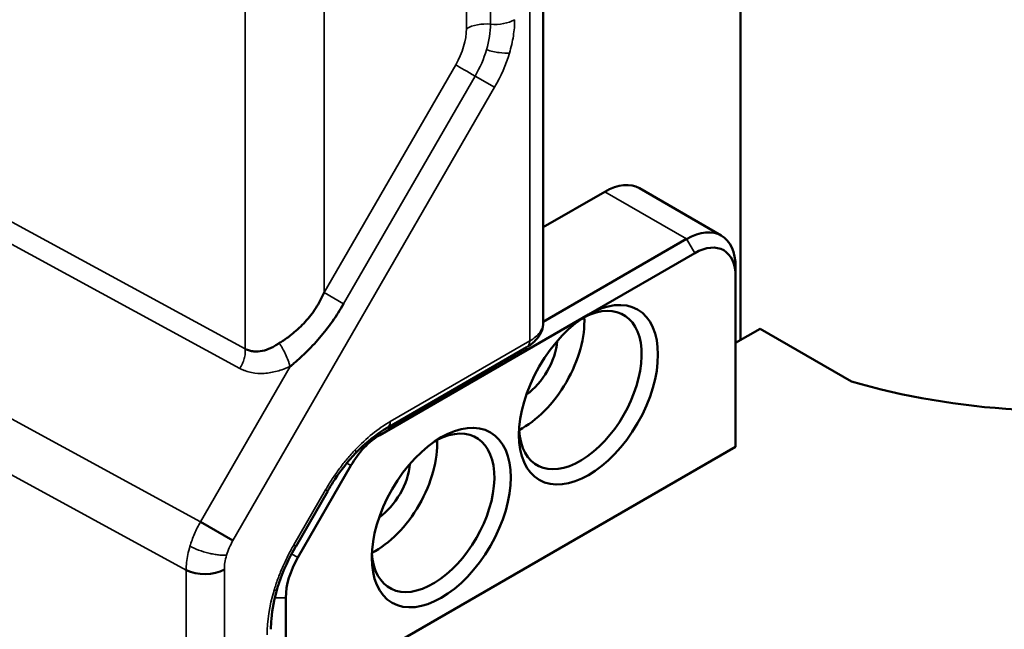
# Model space of a CAD drawing. Header units: millimetres. Extents: x 0 to 14369, y -869 to 2970.
# Tile 735 of 787: x 3861 to 3903, y 1799 to 1825. Entities that reach past the tile are written whole.
import ezdxf

# ---------------------------------------------------------------- set-up
doc = ezdxf.new("R2010")
doc.units = ezdxf.units.MM
doc.header["$LTSCALE"] = 10
doc.layers.add('Sichtbar (ISO)', color=7, linetype='Continuous', lineweight=50)
doc.layers.add('Sichtbar schmal (ISO)', color=7, linetype='Continuous', lineweight=35)

msp = doc.modelspace()

# ---------------------------------------------------------------- linework, layer by layer
at = {"layer": 'Sichtbar (ISO)'}
for p, q in [((3891.842, 1961.514), (3891.842, 1811.089)), ((3883.314, 1916.011), (3883.314, 1811.848)), ((3870.421, 1824.901), (3870.421, 1824.901)), ((3881.514, 1824.752), (3881.514, 1824.754)), ((3870.423, 1817.93), (3870.423, 1817.93)), ((3891.008, 1815.605), (3887.473, 1817.647)), ((3883.314, 1815.963), (3885.973, 1817.498)), ((3889.508, 1815.457), (3883.314, 1811.88)), ((3889.862, 1814.844), (3885.266, 1812.191)), ((3891.63, 1814.232), (3891.63, 1813.824)), ((3891.63, 1806.475), (3891.63, 1813.824)), ((3885.266, 1812.191), (3876.245, 1806.983)), ((3892.69, 1811.578), (3891.63, 1810.966)), ((3892.69, 1811.578), (3896.636, 1809.301)), ((3876.575, 1807.294), (3882.603, 1810.774)), ((3872.184, 1795.249), (3891.63, 1806.475)), ((3875.192, 1806.192), (3875.192, 1806.192)), ((3872.702, 1801.692), (3874.995, 1805.663)), ((3872.624, 1802.181), (3873.998, 1804.561)), ((3873.995, 1804.563), (3873.995, 1804.563)), ((3868.494, 1803.234), (3869.897, 1802.424)), ((3872.621, 1802.183), (3872.621, 1802.183)), ((3871.808, 1800.332), (3871.808, 1800.332)), ((3872.184, 1799.949), (3872.184, 1795.249))]:
    msp.add_line(p, q, dxfattribs=at)
for centre, major_axis, ratio, start_param, end_param in [((3877.807, 1823.957), (-3.006, -5.194), 0.578006, 1.811666, 1.811669), ((3885.973, 1815.049), (1.5, 2.598), 0.57735, 0, 0.785398), ((3889.508, 1813.007), (1.5, 2.598), 0.57735, 5.497787, 7.068583), ((3889.862, 1812.803), (1.25, 2.165), 0.57735, 5.497787, 7.068583), ((3884.912, 1808.925), (1.875, 3.248), 0.57735, 2.420819, 7.003959), ((3882.437, 1810.354), (-1.875, -3.248), 0.57735, 0.720774, 2.420819), ((3882.437, 1810.354), (1.05, 1.819), 0.57735, 4.023953, 5.400825), ((3905.847, 1819.722), (-20.264, 0), 0.57735, 1.098915, 1.838193), ((3878.548, 1803.618), (1.875, 3.248), 0.57735, 2.420819, 7.003959), ((3876.268, 1807.825), (0.305, -0.528), 0.57735, 6.278154, 6.283757), ((3876.245, 1804.941), (1.25, 2.165), 0.57735, 0.785398, 1.570796), ((3876.073, 1805.047), (-1.875, -3.248), 0.57735, 0.720774, 2.420819), ((3876.073, 1805.047), (1.05, 1.819), 0.57735, 4.023953, 5.400825), ((3873.952, 1800.97), (1.25, 2.165), 0.57735, 1.570796, 2.356194), ((3868.676, 1801.661), (-1.2, 0), 0.57735, 0.837758, 2.356194), ((3870.933, 1798.584), (0.61, 0), 0.57735, 6.282613, 6.288212)]:
    msp.add_ellipse(centre, major_axis=major_axis, ratio=ratio, start_param=start_param, end_param=end_param, dxfattribs=at)
for centre, major_axis in [((3885.266, 1808.721), (2.125, 3.681)), ((3878.902, 1803.414), (-2.125, -3.681))]:
    msp.add_ellipse(centre, major_axis=major_axis, ratio=0.57735, dxfattribs=at)
for points, knots in [([(3871.896, 1810.953), (3871.909, 1810.961), (3871.935, 1810.977), (3871.974, 1811.002), (3872.052, 1811.051), (3872.199, 1811.15), (3872.345, 1811.259), (3872.489, 1811.37), (3872.77, 1811.613), (3873.021, 1811.871), (3873.265, 1812.159), (3873.483, 1812.465), (3873.677, 1812.791), (3873.789, 1813.021), (3873.84, 1813.137)], [0.0000001, 0.0000001, 0.0000001, 0.0000001, 0.0382391, 0.0764257, 0.1303388, 0.2063681, 0.2821562, 0.3577533, 0.4644057, 0.5711377, 0.6779271, 0.7848441, 0.8921048, 0.9999984, 0.9999984, 0.9999984, 0.9999984]), ([(3872.367, 1809.942), (3872.381, 1809.954), (3872.409, 1809.977), (3872.465, 1810.023), (3872.563, 1810.105), (3872.701, 1810.226), (3872.866, 1810.375), (3873.081, 1810.58), (3873.343, 1810.847), (3873.744, 1811.295), (3874.115, 1811.769), (3874.451, 1812.267), (3874.607, 1812.522), (3874.681, 1812.652)], [0, 0, 0, 0, 0.015502, 0.031007, 0.062029, 0.12412, 0.186288, 0.248533, 0.373318, 0.498952, 0.750275, 0.875389, 1, 1, 1, 1]), ([(3883.314, 1811.848), (3883.314, 1811.725), (3883.289, 1811.601), (3883.198, 1811.366), (3883.13, 1811.253), (3882.948, 1811.032), (3882.827, 1810.926), (3882.678, 1810.828), (3882.664, 1810.819), (3882.65, 1810.811)], [0, 0, 0, 0, 0.0443889, 0.0443889, 0.0905727, 0.0905727, 0.1450697, 0.1450697, 0.1506254, 0.1506254, 0.1506254, 0.1506254]), ([(3871.896, 1810.953), (3871.881, 1810.943), (3871.865, 1810.933), (3871.849, 1810.923), (3871.834, 1810.913), (3871.818, 1810.903), (3871.803, 1810.893), (3871.772, 1810.874), (3871.741, 1810.855), (3871.71, 1810.837), (3871.649, 1810.802), (3871.588, 1810.77), (3871.526, 1810.741), (3871.408, 1810.686), (3871.286, 1810.643), (3871.163, 1810.617), (3871.042, 1810.592), (3870.919, 1810.584), (3870.8, 1810.597), (3870.736, 1810.604), (3870.674, 1810.617), (3870.613, 1810.634), (3870.582, 1810.644), (3870.55, 1810.654), (3870.519, 1810.666), (3870.487, 1810.679), (3870.456, 1810.692), (3870.425, 1810.707)], [0, 0, 0, 0, 0.0340806, 0.0340806, 0.0340806, 0.0677696, 0.0677696, 0.0677696, 0.1340193, 0.1340193, 0.1340193, 0.2623642, 0.2623642, 0.2623642, 0.5056672, 0.5056672, 0.5056672, 0.7426536, 0.7426536, 0.7426536, 0.8674389, 0.8674389, 0.8674389, 0.9326219, 0.9326219, 0.9326219, 1, 1, 1, 1]), ([(3876.57, 1807.299), (3876.212, 1807.092), (3875.84, 1806.817), (3875.387, 1806.393), (3875.289, 1806.295), (3875.192, 1806.192)], [0, 0, 0, 0, 0.1592683, 0.1592683, 0.2042913, 0.2042913, 0.2042913, 0.2042913]), ([(3875.192, 1806.192), (3874.873, 1805.856), (3874.569, 1805.469), (3874.192, 1804.899), (3874.09, 1804.733), (3873.993, 1804.565)], [0, 0, 0, 0, 0.1476791, 0.1476791, 0.2059762, 0.2059762, 0.2059762, 0.2059762]), ([(3872.62, 1802.184), (3872.32, 1801.664), (3872.063, 1801.108), (3871.856, 1800.487), (3871.831, 1800.409), (3871.808, 1800.332)], [0, 0, 0, 0, 0.1798783, 0.1798783, 0.2055663, 0.2055663, 0.2055663, 0.2055663]), ([(3871.808, 1800.332), (3871.676, 1799.888), (3871.593, 1799.447), (3871.546, 1798.883), (3871.539, 1798.732), (3871.539, 1798.586)], [0, 0, 0, 0, 0.1480477, 0.1480477, 0.2043797, 0.2043797, 0.2043797, 0.2043797])]:
    msp.add_open_spline(points, degree=3, knots=knots, dxfattribs=at)
at = {"layer": 'Sichtbar schmal (ISO)'}
for p, q in [((3882.728, 1811.049), (3882.728, 1915.218)), ((3879.991, 1912.591), (3879.991, 1824.549)), ((3881.033, 1824.743), (3881.033, 1912.785)), ((3873.84, 1813.137), (3873.84, 1910.082)), ((3870.4, 1908.096), (3870.425, 1810.707)), ((3881.455, 1823.507), (3881.455, 1823.507)), ((3870.422, 1823.085), (3870.422, 1823.085)), ((3879.526, 1822.985), (3873.84, 1813.137)), ((3874.681, 1812.652), (3880.367, 1822.499)), ((3881.207, 1822.014), (3880.367, 1822.499)), ((3881.207, 1822.014), (3869.897, 1802.424)), ((3870.422, 1822.122), (3870.422, 1822.122)), ((3870.423, 1818.3), (3870.423, 1818.3)), ((3870.425, 1810.707), (3857.779, 1817.581)), ((3889.508, 1815.457), (3885.973, 1817.498)), ((3857.031, 1817.018), (3870.191, 1809.864)), ((3889.862, 1814.844), (3889.508, 1815.457)), ((3873.84, 1813.137), (3874.681, 1812.652)), ((3853.713, 1811.27), (3868.494, 1803.234)), ((3876.699, 1807.568), (3882.728, 1811.049)), ((3868.494, 1803.234), (3872.367, 1809.942)), ((3867.873, 1801.147), (3853.092, 1809.183)), ((3876.198, 1807.063), (3876.245, 1806.983)), ((3874.995, 1805.663), (3874.817, 1805.766)), ((3872.529, 1802.236), (3873.903, 1804.616)), ((3873.995, 1804.563), (3873.903, 1804.616)), ((3872.529, 1802.236), (3872.621, 1802.183)), ((3872.434, 1801.847), (3872.702, 1801.692)), ((3867.873, 1650.974), (3867.873, 1801.146)), ((3869.525, 1801.171), (3869.525, 1650.999)), ((3872.184, 1799.949), (3871.706, 1799.949))]:
    msp.add_line(p, q, dxfattribs=at)
for centre, major_axis, ratio, start_param, end_param in [((3881.228, 1825.427), (1.2, 0), 0.57735, 4.549823, 5.497787), ((3878.404, 1823.633), (-1.122, -1.944), 0.57735, 1.570726, 2.356264), ((3880.839, 1824.059), (1.2, 0), 0.577391, 1.408184, 2.356161), ((3878.757, 1823.429), (1.61, 2.788), 0.57735, 5.105088, 5.497852), ((3878.757, 1823.429), (1.61, 2.788), 0.57735, 4.712324, 5.105088), ((3878.265, 1823.389), (-2.724, -4.072), 0.658674, 1.671621, 2.009864), ((3880.374, 1822.495), (1.039, -0.6), 0.000057, 3.757029, 4.705036), ((3882.296, 1811.306), (0.305, -0.529), 0.577349, 0.000606, 0.76939), ((3908.695, 1785.165), (-50.392, 26.914), 0.126137, 5.639461, 5.639463), ((3876.936, 1801.762), (2.662, 6.171), 0.597664, 0.677345, 1.020186), ((3876.268, 1807.825), (0.305, -0.528), 0.57735, 0.000572, 0.770264), ((3876.655, 1801.084), (-4.159, -5.445), 0.598583, 5.279379, 5.617622)]:
    msp.add_ellipse(centre, major_axis=major_axis, ratio=ratio, start_param=start_param, end_param=end_param, dxfattribs=at)
for points in [[(3882.076, 1824.937), (3882.076, 1824.824), (3882.067, 1824.594), (3882.024, 1824.238), (3881.953, 1823.871), (3881.888, 1823.622), (3881.85, 1823.496)], [(3883.314, 1811.848), (3883.314, 1811.775), (3883.287, 1811.629), (3883.171, 1811.417), (3882.986, 1811.219), (3882.82, 1811.102), (3882.728, 1811.049)], [(3869.621, 1801.789), (3869.557, 1801.573), (3869.525, 1801.365), (3869.525, 1801.171)]]:
    msp.add_open_spline(points, degree=3, dxfattribs=at)
for points, knots in [([(3880.86, 1823.637), (3881.038, 1823.582), (3881.422, 1823.494), (3881.729, 1823.484), (3881.85, 1823.496)], [0.000025, 0.000025, 0.000025, 0.000025, 0.5, 1, 1, 1, 1]), ([(3872.367, 1809.942), (3872.361, 1809.963), (3872.349, 1810.005), (3872.323, 1810.092), (3872.269, 1810.247), (3872.175, 1810.473), (3872.064, 1810.69), (3871.969, 1810.847), (3871.921, 1810.919), (3871.896, 1810.953)], [0, 0, 0, 0, 0.0625, 0.125, 0.25, 0.5, 0.75, 0.875, 0.999999, 0.999999, 0.999999, 0.999999]), ([(3870.191, 1809.864), (3870.213, 1809.896), (3870.253, 1809.963), (3870.322, 1810.104), (3870.39, 1810.284), (3870.426, 1810.464), (3870.432, 1810.605), (3870.428, 1810.673), (3870.425, 1810.707)], [0, 0, 0, 0, 0.125, 0.25, 0.5, 0.75, 0.875, 0.9999963, 0.9999963, 0.9999963, 0.9999963]), ([(3872.367, 1809.942), (3872.343, 1809.932), (3872.32, 1809.922), (3872.296, 1809.912), (3872.272, 1809.903), (3872.249, 1809.893), (3872.225, 1809.884), (3872.178, 1809.865), (3872.131, 1809.848), (3872.084, 1809.831), (3871.991, 1809.798), (3871.897, 1809.768), (3871.804, 1809.743), (3871.617, 1809.693), (3871.432, 1809.659), (3871.248, 1809.648), (3871.065, 1809.637), (3870.884, 1809.648), (3870.706, 1809.683), (3870.618, 1809.701), (3870.53, 1809.725), (3870.444, 1809.755), (3870.401, 1809.77), (3870.359, 1809.787), (3870.317, 1809.805), (3870.274, 1809.823), (3870.233, 1809.843), (3870.191, 1809.864)], [0, 0, 0, 0, 0.03125, 0.03125, 0.03125, 0.0625, 0.0625, 0.0625, 0.125, 0.125, 0.125, 0.25, 0.25, 0.25, 0.5, 0.5, 0.5, 0.75, 0.75, 0.75, 0.875, 0.875, 0.875, 0.9375, 0.9375, 0.9375, 1, 1, 1, 1]), ([(3873.903, 1804.616), (3873.995, 1804.776), (3874.091, 1804.932), (3874.191, 1805.084), (3874.291, 1805.237), (3874.395, 1805.385), (3874.502, 1805.53), (3874.61, 1805.675), (3874.72, 1805.816), (3874.834, 1805.952), (3874.948, 1806.088), (3875.066, 1806.22), (3875.186, 1806.347)], [0, 0, 0, 0, 0.25, 0.25, 0.25, 0.5, 0.5, 0.5, 0.75, 0.75, 0.75, 1, 1, 1, 1]), ([(3875.192, 1806.192), (3875.203, 1806.204), (3875.22, 1806.242), (3875.206, 1806.304), (3875.186, 1806.347)], [0.5845707, 0.5845707, 0.5845707, 0.5845707, 0.75, 1, 1, 1, 1]), ([(3868.494, 1803.234), (3868.397, 1803.064), (3868.31, 1802.888), (3868.234, 1802.71), (3868.157, 1802.532), (3868.092, 1802.352), (3868.039, 1802.173)], [0.0000001, 0.0000001, 0.0000001, 0.0000001, 0.5, 0.5, 0.5, 1, 1, 1, 1]), ([(3869.897, 1802.424), (3869.838, 1802.322), (3869.785, 1802.217), (3869.739, 1802.11), (3869.693, 1802.004), (3869.654, 1801.897), (3869.621, 1801.789)], [0, 0, 0, 0, 0.5, 0.5, 0.5, 0.9999999, 0.9999999, 0.9999999, 0.9999999]), ([(3868.039, 1802.173), (3868.002, 1802.056), (3867.972, 1801.938), (3867.948, 1801.82), (3867.924, 1801.703), (3867.907, 1801.587), (3867.894, 1801.474), (3867.882, 1801.361), (3867.875, 1801.252), (3867.873, 1801.146)], [0, 0, 0, 0, 0.3333333, 0.3333333, 0.3333333, 0.6666667, 0.6666667, 0.6666667, 0.999999, 0.999999, 0.999999, 0.999999]), ([(3869.621, 1801.789), (3869.574, 1801.784), (3869.469, 1801.781), (3869.283, 1801.795), (3869.074, 1801.828), (3868.775, 1801.893), (3868.398, 1802.004), (3868.147, 1802.115), (3868.039, 1802.173)], [0, 0, 0, 0, 0.125, 0.25, 0.375, 0.5, 0.75, 1, 1, 1, 1]), ([(3871.671, 1800.26), (3871.721, 1800.427), (3871.777, 1800.595), (3871.838, 1800.762), (3871.899, 1800.929), (3871.965, 1801.095), (3872.037, 1801.26), (3872.109, 1801.425), (3872.186, 1801.59), (3872.268, 1801.753), (3872.35, 1801.915), (3872.437, 1802.077), (3872.529, 1802.236)], [0, 0, 0, 0, 0.25, 0.25, 0.25, 0.5, 0.5, 0.5, 0.75, 0.75, 0.75, 1, 1, 1, 1]), ([(3871.671, 1800.26), (3871.719, 1800.265), (3871.779, 1800.283), (3871.804, 1800.317), (3871.808, 1800.332)], [0, 0, 0, 0, 0.25, 0.4154101, 0.4154101, 0.4154101, 0.4154101])]:
    msp.add_open_spline(points, degree=3, knots=knots, dxfattribs=at)

doc.saveas('drawing.dxf')
